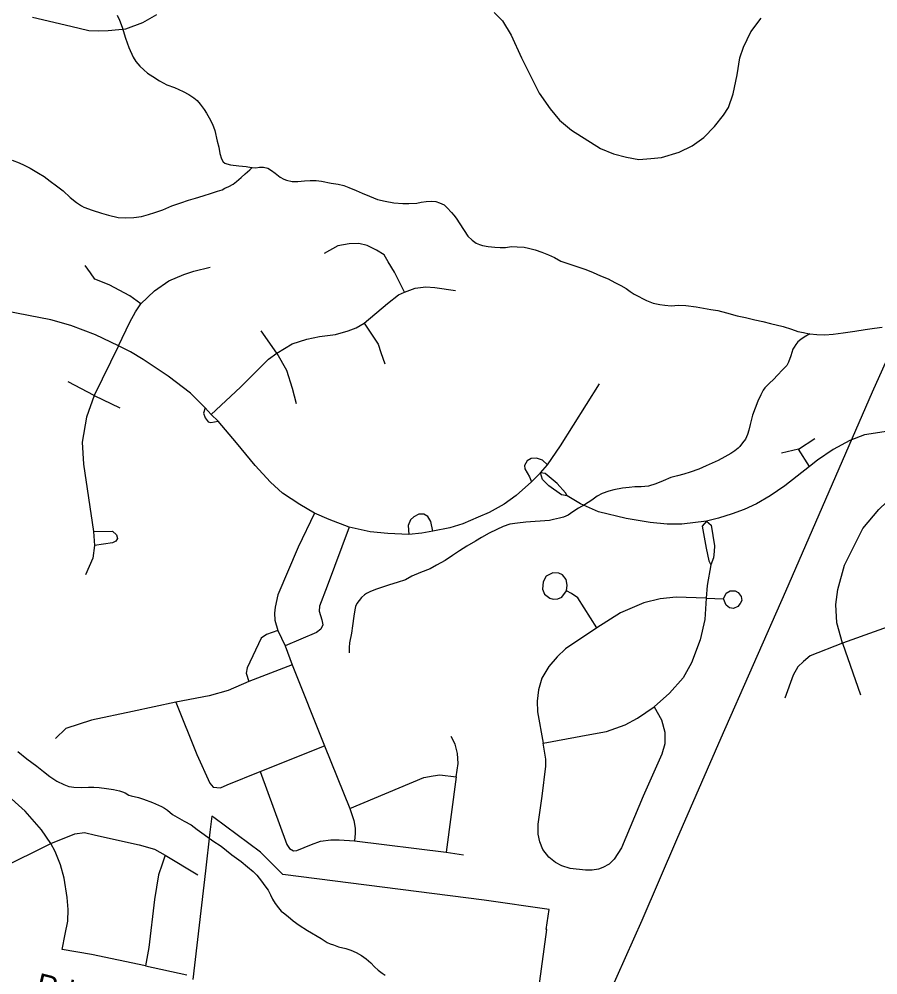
# Model space of a CAD drawing. Extents: x 2220236 to 2384410, y 720751 to 894131.
# Drawn here: x 2357527 to 2361267, y 827382 to 831541 of the extents above; entities that cross this region are included whole.
import ezdxf

# ---------------------------------------------------------------- set-up
doc = ezdxf.new("R2010")
doc.units = 0
for name, color, linetype in [('Exist Boundary Political City Limit New', 7, 'Continuous'), ('Exist Hydrographic Creek Single Shore', 7, 'Continuous'), ('Exist Hydrographic Misc Water Feature', 7, 'Continuous'), ('Exist Road Non-System Type 51', 7, 'Continuous'), ('Exist Road Secondary Type 51 Label', 7, 'Continuous'), ('Exist Utilities Electrical Transmission Line', 7, 'Continuous'), ('Map Preparation Boundary City Limit Buffer Line', 7, 'Continuous')]:
    doc.layers.add(name, color=color, linetype=linetype)

msp = doc.modelspace()

# ---------------------------------------------------------------- linework, layer by layer
at = {"layer": 'Exist Boundary Political City Limit New'}
msp.add_lwpolyline([(2359767, 827151.6), (2359825.5, 827579.6), (2359823.2, 827579.6), (2359835.5, 827667.1), (2359553, 827707.8), (2358676, 827819.3), (2358658.5, 827836.6), (2358579.2, 827915.5), (2358375.8, 828067.1), (2358366, 828072.4), (2358358.2, 828003.9), (2358338.8, 827835.1), (2358284.5, 827362.5)], dxfattribs=at)
at = {"layer": 'Exist Hydrographic Creek Single Shore'}
for points in [[(2357953.9, 831558.9), (2357964.3, 831537), (2357976.4, 831505.7), (2357991.2, 831457.7), (2358005.6, 831418.2), (2358024, 831376.3), (2358036.4, 831356.1), (2358052.6, 831336.5), (2358070.9, 831320.8), (2358087, 831306.7), (2358109.3, 831291.2), (2358139.2, 831273.4), (2358171.4, 831256), (2358203.7, 831244.2), (2358241.9, 831226.7), (2358266.1, 831212.9), (2358288.3, 831199.1), (2358302.5, 831187.5), (2358316, 831171.6), (2358332.7, 831147.7), (2358342.9, 831131.7), (2358355.2, 831111.5), (2358369.5, 831084.2), (2358380.1, 831056.1), (2358390.5, 831010.6), (2358396.8, 830984.6), (2358401.3, 830956.9), (2358409.5, 830932.6), (2358415.6, 830920.3), (2358423.6, 830915.1), (2358431.7, 830911.2), (2358447.9, 830906.9), (2358483.9, 830903.4), (2358515.8, 830899.8), (2358540, 830895.9), (2358542.9, 830895.4)], [(2357497.5, 830928.1), (2357527.6, 830916.2), (2357549.6, 830906.3), (2357575.8, 830892.6), (2357612.1, 830871.1), (2357636.4, 830855.7), (2357662.8, 830836.4), (2357690.8, 830816.2), (2357719, 830794.4)], [(2357719, 830794.4), (2357749.4, 830764.4), (2357777.8, 830743.3), (2357798.8, 830729.4), (2357809.8, 830723.3), (2357846.2, 830710), (2357886.4, 830696.2), (2357916.3, 830688.2), (2357959, 830678.5), (2357990.7, 830675.8), (2358026.7, 830678), (2358060.3, 830682.6), (2358090.5, 830690.4), (2358118.4, 830699.1), (2358154, 830711.1), (2358192, 830728.4), (2358231.8, 830742.2), (2358265.2, 830753.4), (2358295.6, 830762.8), (2358329.4, 830771.7), (2358365.3, 830783.7), (2358391.2, 830792.3), (2358411, 830798.7), (2358423.9, 830805.2), (2358440.9, 830813.1), (2358458.9, 830823), (2358474.5, 830835.1), (2358494.5, 830851.4), (2358512.2, 830867.8), (2358532.2, 830885.7), (2358542.9, 830895.4)], [(2358542.9, 830895.4), (2358558.1, 830894.3), (2358574.1, 830896.6), (2358591.8, 830896.4), (2358610, 830893.2), (2358626.2, 830883), (2358642.4, 830871.5), (2358664.5, 830853.4), (2358679.6, 830845.1), (2358692.6, 830839.8), (2358716.8, 830834.2), (2358740.7, 830834.5), (2358770.5, 830837.4), (2358794.7, 830839), (2358821.6, 830838.5), (2358844.7, 830835.5), (2358886.7, 830828), (2358916.8, 830822.7), (2358941, 830817.1), (2358963, 830809.1), (2358995, 830795.7), (2359021.1, 830783.6), (2359053.5, 830770.2), (2359087.5, 830756.8), (2359121.7, 830749), (2359159.7, 830741.7), (2359197.9, 830738.3), (2359223.9, 830738.4), (2359259.9, 830740.9), (2359277.7, 830744.9), (2359299.6, 830747.4), (2359322.6, 830748.4), (2359341.6, 830747.5), (2359357.9, 830742.3), (2359378, 830732.6), (2359391.6, 830720.7), (2359410.2, 830700.1), (2359420.9, 830687.4), (2359430.6, 830674.7), (2359447, 830650.7), (2359481.4, 830597.3), (2359499.8, 830580), (2359518.1, 830566), (2359532.1, 830560), (2359546.1, 830556.3), (2359570.2, 830552.4), (2359598.9, 830548.6), (2359622.3, 830547.3), (2359646.2, 830547.3), (2359672, 830551.6), (2359696.3, 830551), (2359726.3, 830548.3), (2359746.1, 830544.8), (2359774.3, 830537.1), (2359804.2, 830527.5), (2359832.6, 830515.5), (2359858.7, 830503.5), (2359886.9, 830488.2), (2359920.9, 830476.5), (2359961.1, 830463.3), (2359995.4, 830451.6), (2360027.5, 830438.1), (2360059.6, 830424), (2360092, 830410.6), (2360122.1, 830395.4), (2360148, 830381.7), (2360170.4, 830369.5), (2360188.4, 830356.1), (2360206.6, 830343.7), (2360226.7, 830334), (2360242.8, 830324.9), (2360258.9, 830316.3), (2360289.3, 830305.4), (2360317.1, 830299), (2360339.2, 830296), (2360367.2, 830293.8), (2360399.2, 830296.8), (2360431.1, 830295.5), (2360475.4, 830289.1), (2360539.5, 830277.9), (2360569.6, 830272.6), (2360607.7, 830262.6), (2360653.9, 830249.8), (2360691.3, 830242.1), (2360732.1, 830232.3), (2360766.2, 830224.8), (2360800.3, 830217), (2360854.3, 830203.8), (2360890.6, 830192.2), (2360918.6, 830182.5), (2360942.7, 830176.9), (2360968.6, 830171.4), (2360970.2, 830171.5)], [(2360970.2, 830171.5), (2360946.9, 830156.7), (2360931.2, 830146.9), (2360919.1, 830136.5), (2360909.4, 830124.7), (2360902, 830113.9), (2360897.5, 830104.5), (2360887.8, 830076.2), (2360878.1, 830047.9), (2360870.5, 830033.8), (2360852.5, 830015.7), (2360830.8, 829991.8), (2360813.2, 829973), (2360795.2, 829956.9), (2360775.6, 829937), (2360767.6, 829926.2), (2360757.8, 829906.8), (2360744.2, 829878.3), (2360732.7, 829848.3), (2360721.1, 829818.3), (2360711.6, 829777.8), (2360705.8, 829752), (2360699.9, 829733.7), (2360690.3, 829713.6), (2360678.4, 829697.7), (2360666.6, 829681.5), (2360658.7, 829673.9), (2360644.8, 829662.5), (2360626.8, 829651.3), (2360601.2, 829637.1), (2360571.3, 829620.1), (2360545.5, 829608.6), (2360519.7, 829597.7), (2360487.8, 829583.2), (2360450, 829569.2), (2360422.1, 829560.9), (2360394.2, 829553.8), (2360366.3, 829546.1), (2360332.4, 829531.6), (2360300.4, 829518.8), (2360268.7, 829508.6), (2360236.6, 829506.3), (2360208.7, 829506.2), (2360184.2, 829503.5), (2360154.8, 829499.7), (2360116.7, 829493.2), (2360096.2, 829487.5), (2360067.1, 829476.4), (2360045.3, 829465.7), (2360021.4, 829447.6), (2359989.7, 829427.3), (2359963.7, 829413.1), (2359938.1, 829396.6), (2359918, 829382.7), (2359898.3, 829374.3), (2359880.5, 829370.3), (2359854.5, 829363.7), (2359836.6, 829359.7), (2359734.5, 829352.2), (2359698.5, 829348.1), (2359664.6, 829343.4), (2359634.8, 829333.4), (2359607.4, 829320.8), (2359574.9, 829304.7), (2359541.2, 829285.9), (2359515.6, 829270.1), (2359477.8, 829247.2), (2359445.8, 829227.2), (2359414.2, 829206.8), (2359382.5, 829185.8), (2359345.7, 829164.6), (2359317.1, 829149.7), (2359275.1, 829133.2), (2359237.3, 829116.9), (2359209.4, 829101.6), (2359173.8, 829089.7), (2359139.8, 829079.1), (2359113.8, 829070.8), (2359084.1, 829060.4), (2359058.2, 829050.5), (2359040.2, 829042.2), (2359030.9, 829035.3), (2359018.3, 829024.2), (2359008, 829011.3), (2358998.7, 828997.8), (2358992.6, 828984.5), (2358988.9, 828971.2), (2358985.5, 828943.1), (2358980, 828901.2), (2358974.4, 828868.8), (2358966.9, 828827.5), (2358965.1, 828807.1), (2358965.4, 828783.1)], [(2360970.2, 830171.5), (2361000.8, 830169.4), (2361036.7, 830167.6), (2361072.6, 830170.7), (2361116.7, 830176.8), (2361166.6, 830183.8), (2361212.6, 830190.6), (2361252.5, 830196.1), (2361286.4, 830200.8)]]:
    msp.add_lwpolyline(points, dxfattribs=at)
at = {"layer": 'Exist Hydrographic Misc Water Feature'}
for points in [[(2357522.4, 828354.2), (2357560.8, 828322), (2357605.1, 828290.9), (2357633.6, 828267.5), (2357661.7, 828245.7), (2357692.1, 828225.6), (2357722.2, 828210.4), (2357744.2, 828202.4), (2357755.1, 828200.3), (2357766.4, 828199.1), (2357798.3, 828197.1), (2357830.3, 828199.4), (2357852.7, 828199.3), (2357876.4, 828198), (2357908.4, 828192.7), (2357938.4, 828189), (2357964.6, 828183.6), (2357978.3, 828178.2), (2357988.6, 828173.7), (2358004.8, 828163.9), (2358015.1, 828161), (2358046.9, 828154.1), (2358068.5, 828146.8), (2358107.8, 828132), (2358147.2, 828115.5), (2358161, 828107.9), (2358173.5, 828099.2)], [(2358173.5, 828099.2), (2358195.6, 828079.8), (2358215.8, 828068.1), (2358246.1, 828050.6), (2358276.3, 828034.5), (2358302.6, 828015.2), (2358332.7, 827993.5), (2358370.9, 827966.1), (2358407.4, 827942.4), (2358453.9, 827904.9), (2358494.1, 827875.3), (2358522.3, 827851.9), (2358546.8, 827832.2), (2358562.8, 827816.4), (2358583.3, 827790.4), (2358597.6, 827770.3), (2358611.8, 827751.2), (2358621.8, 827731.2), (2358631.1, 827711.9), (2358642.4, 827693.3), (2358656.7, 827673.6), (2358668.7, 827659.3), (2358678.9, 827651.5), (2358699.2, 827635.9), (2358721.3, 827617.8), (2358747.4, 827598.5), (2358783.8, 827575.4), (2358842.3, 827540), (2358868.6, 827523.7), (2358882.6, 827517.7), (2358896.6, 827512.7), (2358918.6, 827504.4), (2358950.7, 827496.9), (2358972.7, 827489.6), (2358995.1, 827479.6), (2359019, 827465.9), (2359039.2, 827451.9), (2359059.7, 827434), (2359075.8, 827416.6), (2359091.4, 827403.2), (2359109.1, 827389.1), (2359122.2, 827380.8)]]:
    msp.add_lwpolyline(points, dxfattribs=at)
at = {"layer": 'Exist Road Non-System Type 51'}
for p, q in [((2358649.7, 830088.3), (2358581.9, 830184.6)), ((2357959.8, 830119.5), (2357853.6, 829903.5)), ((2357853.6, 829903.5), (2357741.2, 829962.4)), ((2357853.6, 829903.5), (2357966.1, 829850)), ((2358364.5, 829820.5), (2358337.8, 829850)), ((2358394.9, 829791.1), (2358364.5, 829820.5)), ((2360921, 829669.7), (2360992.4, 829716.1)), ((2360921, 829669.7), (2360847.8, 829652.7)), ((2360970.1, 829593.8), (2360921, 829669.7)), ((2359798.7, 829567.1), (2359828.2, 829601)), ((2359798.7, 829567.1), (2359759.5, 829527.8)), ((2357850.9, 829310.9), (2357855.4, 829250.2)), ((2360519.4, 829020.9), (2360594.4, 829019.1)), ((2358653.7, 828880.8), (2358685.4, 828814.7)), ((2358685.4, 828814.7), (2358716.6, 828731.7)), ((2361112.5, 828825.9), (2361192.2, 828601.3)), ((2358716.6, 828731.7), (2358527.4, 828658.5)), ((2358716.6, 828731.7), (2358857.2, 828379.2)), ((2358576.5, 828267.6), (2358857.2, 828379.2)), ((2358857.2, 828379.2), (2358967.9, 828106.1)), ((2359431, 828244.4), (2359387.3, 827916)), ((2358988.4, 827965.1), (2359387.3, 827916)), ((2357446.6, 827845.5), (2357666.2, 827953.5)), ((2358163.7, 827902.6), (2358305.2, 827816.9)), ((2359387.3, 827916), (2359463.2, 827904.4)), ((2358078.1, 827421.6), (2358257.5, 827382.3))]:
    msp.add_line(p, q, dxfattribs=at)
for points in [[(2357586.3, 831549.2), (2357753.2, 831510), (2357831.7, 831492.1), (2357873.7, 831490.3), (2357915.6, 831492.1), (2357991.9, 831499.3), (2358066, 831526), (2358126.7, 831560.8)], [(2359595.7, 831570.7), (2359633.2, 831533.2), (2359670.2, 831470.7), (2359714.9, 831372.5), (2359792.9, 831219), (2359840.2, 831150.3), (2359881.3, 831101.2), (2359933.1, 831057.5), (2360059.3, 830978.9), (2360115.6, 830954.8), (2360171.8, 830940.6), (2360226.2, 830930.8), (2360278, 830935.2), (2360324.4, 830939.7), (2360401.6, 830962.9), (2360457.8, 830989.7), (2360509.6, 831026.2), (2360555.1, 831073.5), (2360595.3, 831122.6), (2360616.7, 831156.5), (2360636.8, 831216.3), (2360654.6, 831299.3), (2360666.2, 831373.4), (2360681.4, 831419.8), (2360713.5, 831485.9), (2360758.6, 831544.8)], [(2359205.3, 830352.4), (2359162.9, 830439.9), (2359134.3, 830484.5), (2359117.3, 830515.8), (2359084.3, 830536.3), (2359043.3, 830555.9), (2359006.7, 830564.8), (2358964.7, 830563.1), (2358916.1, 830554.1), (2358855.4, 830522)], [(2358058, 830301.6), (2358010.2, 830337.3), (2357920.1, 830385.5), (2357856.7, 830409.5), (2357838.9, 830437.2), (2357814.8, 830468.5)], [(2358058, 830301.6), (2358116.4, 830358.7), (2358179.8, 830402.4), (2358244.1, 830429.2), (2358287.8, 830444.4), (2358359.2, 830462.2)], [(2359205.3, 830352.4), (2359251.7, 830370.3), (2359299, 830375.6), (2359338.2, 830373), (2359427.9, 830359.6)], [(2359029.4, 830218.6), (2359132.1, 830303.3), (2359179.4, 830340.8), (2359205.3, 830352.4)], [(2357959.8, 830119.5), (2358008.9, 830223), (2358033.9, 830267.6), (2358058, 830301.6)], [(2357959.8, 830119.5), (2357859.4, 830167.7), (2357753.2, 830208.7), (2357664.9, 830232.8), (2357471.6, 830270.3), (2357352, 830280.1)], [(2358649.7, 830088.3), (2358716.6, 830128.4), (2358780.9, 830148.1), (2358836.2, 830159.7), (2358904.9, 830169.5), (2358960.3, 830184.6), (2358994.6, 830198), (2359029.4, 830218.6)], [(2359029.4, 830218.6), (2359091, 830126.6), (2359102.6, 830090.9), (2359119.6, 830041.9)], [(2358337.8, 829850), (2358274.4, 829913.3), (2358176.2, 829987.4), (2358068.2, 830059.7), (2358012.5, 830092.7), (2357959.8, 830119.5)], [(2358364.5, 829820.5), (2358492.2, 829940.1), (2358613.1, 830061.5), (2358649.7, 830088.3)], [(2358649.7, 830088.3), (2358691.6, 830013.3), (2358716.6, 829934.8), (2358733.6, 829868.7)], [(2359828.2, 829601), (2359884.4, 829684.9), (2360055.3, 829953.5)], [(2357853.6, 829903.5), (2357821.5, 829809.8), (2357802.3, 829700.9), (2357807.6, 829604.5), (2357850.9, 829310.9)], [(2358337.8, 829850), (2358330.6, 829825.9), (2358337.8, 829806.2), (2358350.3, 829789.3), (2358361.9, 829786.6), (2358394.9, 829791.1)], [(2358813.5, 829391.2), (2358750.1, 829429.6), (2358674.7, 829478.7), (2358622.9, 829526), (2358555.1, 829599.2), (2358473.9, 829697.4), (2358394.9, 829791.1)], [(2361498.9, 829720.6), (2361445.3, 829735.7), (2361364.1, 829751.8), (2361294.5, 829744.7), (2361208.8, 829732.2), (2361145.5, 829708.1), (2361072.3, 829668.8), (2361003.6, 829622.4), (2360970.1, 829593.8)], [(2359828.2, 829601), (2359806.8, 829621.5), (2359780.9, 829631.3), (2359757.7, 829628.6), (2359739.8, 829618.8), (2359728.2, 829599.2), (2359730, 829584), (2359739.8, 829567.1), (2359749.7, 829549.2), (2359759.5, 829527.8)], [(2360970.1, 829593.8), (2360862.1, 829510.8), (2360797.9, 829467.1), (2360739, 829431.4), (2360685.4, 829407.3), (2360632.3, 829388.6), (2360573.4, 829368.9), (2360521.6, 829356.4)], [(2359913.9, 829466.2), (2359906.7, 829480.5), (2359870.1, 829520.7), (2359818.4, 829564.4), (2359798.7, 829567.1)], [(2359913.9, 829466.2), (2359889.8, 829470.7), (2359833.6, 829510.8), (2359806.8, 829537.6), (2359798.7, 829567.1)], [(2359759.5, 829527.8), (2359692.5, 829468.9), (2359639.9, 829430.5), (2359574.7, 829393.9), (2359526.5, 829373.4), (2359459.6, 829344.8), (2359403.4, 829327), (2359328.9, 829312.7)], [(2360521.6, 829356.4), (2360413.2, 829343.1), (2360349, 829343.1), (2360275.8, 829350.2), (2360170.5, 829368), (2360050.9, 829397.5), (2359972.8, 829431.4), (2359913.9, 829466.2)], [(2361112.5, 828825.9), (2361089, 828914.7), (2361083.5, 828994.4), (2361092.6, 829059.6), (2361121.6, 829164.7), (2361201.3, 829324.1), (2361271.9, 829407.5), (2361340.8, 829474.5)], [(2361340.8, 829474.5), (2361454.9, 829369.4), (2361511.1, 829298.8), (2361522, 829260.7), (2361522, 829188.3), (2361496.6, 829135.7), (2361402.4, 828996.2), (2361311.8, 828896.6), (2361271.9, 828882.1), (2361112.5, 828825.9)], [(2358813.5, 829391.2), (2358742.1, 829244), (2358653.7, 829036), (2358642.1, 828982.5), (2358639.4, 828955.7), (2358641.2, 828926.3), (2358653.7, 828880.8)], [(2358965.2, 829330.6), (2358877.3, 829364.5), (2358813.5, 829391.2)], [(2359328.9, 829312.7), (2359319.9, 829355.5), (2359307.4, 829377), (2359289.6, 829386.8), (2359268.2, 829386.8), (2359245.9, 829375.2), (2359231.6, 829362.7), (2359221.8, 829337.7), (2359225.3, 829298.4)], [(2360521.6, 829356.4), (2360502, 829335), (2360519, 829239.5), (2360531.5, 829183.3), (2360539.5, 829167.2)], [(2360521.6, 829356.4), (2360541.3, 829339.5), (2360555.6, 829249.3), (2360553.8, 829224.4), (2360551.1, 829197.6), (2360539.5, 829167.2)], [(2357850.9, 829310.9), (2357933.9, 829312.7), (2357950.9, 829296.6), (2357955.4, 829281.5), (2357949.1, 829269), (2357933.9, 829261.8), (2357855.4, 829250.2)], [(2358965.2, 829330.6), (2358868.8, 829073.5), (2358836.2, 828986.1), (2358833.5, 828964.6), (2358846, 828927.2), (2358850.5, 828904.8), (2358840.7, 828886.1), (2358822.8, 828872.7), (2358685.4, 828814.7)], [(2359225.3, 829298.4), (2359132.5, 829302.9), (2359056.7, 829310), (2358965.2, 829330.6)], [(2359328.9, 829312.7), (2359280.7, 829303.8), (2359225.3, 829298.4)], [(2357855.4, 829250.2), (2357848.3, 829194.9), (2357816.1, 829122.6)], [(2360539.5, 829167.2), (2360524.3, 829077.1), (2360519.4, 829020.9)], [(2360043.3, 828892.4), (2359960.3, 829022.7), (2359933.5, 829041.4), (2359911.2, 829053.9)], [(2360519.4, 829020.9), (2360388.2, 829025.3), (2360319.5, 829018.2), (2360248.1, 829001.2), (2360146.8, 828957.5), (2360043.3, 828892.4)], [(2360519.4, 829020.9), (2360513.2, 828928.9), (2360493.5, 828840.6), (2360455.6, 828739.7), (2360419, 828674.6), (2360359.2, 828607.7), (2360293.2, 828548.8)], [(2358653.7, 828880.8), (2358604.2, 828862.9), (2358581.9, 828847.7), (2358520.3, 828718.3), (2358515.8, 828695.1), (2358527.4, 828658.5)], [(2360043.3, 828892.4), (2359906.7, 828800.4), (2359870.1, 828766.5), (2359833.6, 828724.6), (2359804.1, 828672.8), (2359788.9, 828621.9), (2359783.6, 828572.9), (2359784.5, 828526.4), (2359809, 828389.9)], [(2361112.5, 828825.9), (2360973, 828769.8), (2360944, 828746.2), (2360918.7, 828722.7), (2360898.7, 828686.4), (2360862.5, 828586.8)], [(2358527.4, 828658.5), (2358437.3, 828620.2), (2358355.2, 828596.9), (2358209.3, 828568.4)], [(2358209.3, 828568.4), (2358020.9, 828528.2), (2357842.5, 828489.9), (2357731.3, 828454.2), (2357685.8, 828410.4)], [(2358209.3, 828568.4), (2358301.2, 828340.8), (2358357.9, 828216.8), (2358372.1, 828198.9), (2358404.3, 828196.2), (2358433.7, 828208.7), (2358576.5, 828267.6)], [(2360293.2, 828548.8), (2360324.9, 828491.6), (2360340, 828438.1), (2360340, 828388.1), (2360325.7, 828342.6), (2360244.5, 828160.5), (2360150.4, 827934.7), (2360118.2, 827885.7), (2360096.8, 827864.2), (2360069.2, 827849.1), (2360050.4, 827842.8), (2360022.8, 827837.5), (2359993.3, 827837.5), (2359927.3, 827844.6), (2359890.7, 827856.2), (2359863.9, 827871.4), (2359834.4, 827893.7), (2359808.6, 827927.6), (2359795.6, 827960.6), (2359787.6, 827994.5), (2359787.6, 828038.3), (2359805.4, 828159.6), (2359820.6, 828290.8), (2359820.6, 828320.3), (2359809, 828389.9)], [(2359809, 828389.9), (2360013.4, 828428.3), (2360085.2, 828441.7), (2360166.4, 828470.2), (2360220, 828499.7), (2360293.2, 828548.8)], [(2359431, 828244.4), (2359439.1, 828301.5), (2359436.4, 828345.3), (2359426.6, 828385.4), (2359409.6, 828419.3)], [(2357666.2, 827953.5), (2357624.7, 828013.3), (2357554.2, 828094.5), (2357465.8, 828174.8), (2357312.8, 828317.6), (2357263.7, 828332.8), (2357232.5, 828334.6)], [(2358576.5, 828267.6), (2358693.9, 827949), (2358705.5, 827932.1), (2358722.4, 827922.2), (2358737.6, 827924), (2358801, 827949), (2358840.2, 827963.3), (2358884.9, 827970.4), (2358921.4, 827970.4), (2358988.4, 827965.1)], [(2358967.9, 828106.1), (2359290.5, 828241.7), (2359330.6, 828248.9), (2359360.1, 828253.3), (2359431, 828244.4)], [(2358967.9, 828106.1), (2358984.8, 828054.3), (2358990.2, 828020.4), (2358990.2, 827998.1), (2358988.4, 827965.1)], [(2357666.2, 827953.5), (2357769.7, 827996.3), (2357811.7, 828001.7), (2357860.8, 827990.1), (2358050, 827948.1), (2358117.3, 827929.4), (2358163.7, 827902.6)], [(2357714.8, 827492.1), (2357727.3, 827559), (2357738.9, 827615.2), (2357741.6, 827667), (2357737.1, 827718.8), (2357723.3, 827802.7), (2357707.2, 827861.6), (2357684.9, 827918.7), (2357666.2, 827953.5)], [(2358163.7, 827902.6), (2358150.8, 827864.2), (2358133.8, 827817.8), (2358116.9, 827709.8), (2358091.9, 827501), (2358078.1, 827421.6)], [(2358078.1, 827421.6), (2357842.5, 827470.7), (2357714.8, 827492.1)]]:
    msp.add_lwpolyline(points, dxfattribs=at)
for points in [[(2359911.2, 829053.9), (2359913.9, 829078), (2359909.4, 829103), (2359894.2, 829122.6), (2359877.3, 829129.8), (2359851, 829131.5), (2359822.4, 829117.3), (2359809.9, 829092.3), (2359807.2, 829060.1), (2359816.1, 829038.7), (2359838.5, 829021.8), (2359853.6, 829016.4), (2359873.3, 829018.2), (2359890.2, 829025.3)], [(2360594.4, 829019.1), (2360606, 829043.2), (2360623.8, 829053.9), (2360645.2, 829053.9), (2360659.5, 829046.8), (2360672, 829028.9), (2360674.7, 829011.9), (2360667.6, 828997.7), (2360657.7, 828985.2), (2360638.1, 828977.1), (2360621.2, 828979.8), (2360606, 828991.4)]]:
    msp.add_lwpolyline(points, close=True, dxfattribs=at)
at = {"layer": 'Exist Utilities Electrical Transmission Line'}
msp.add_lwpolyline([(2365763.5, 840233.1), (2365387.9, 839373), (2365175.7, 838884.5), (2364938.2, 838357.8), (2364607, 837628.1), (2364180.7, 836673.2), (2363958.7, 836166.7), (2363737, 835648.3), (2363507.5, 835115.6), (2363260.7, 834528.9), (2363046.8, 834030.5), (2362542.8, 832870.8), (2362323.1, 832356.4), (2362132.5, 831914.2), (2361865.6, 831321.2), (2361676.6, 830902.9), (2361499.7, 830489.1), (2361242.7, 829918.1), (2360865.2, 829049.9), (2360582.9, 828412.7), (2360390.3, 827970.4), (2360238.6, 827618.8), (2360057.6, 827212.7)], dxfattribs=at)
at = {"layer": 'Map Preparation Boundary City Limit Buffer Line'}
msp.add_lwpolyline([(2359767, 827151.6), (2359825.5, 827579.6), (2359823.2, 827579.6), (2359835.5, 827667.1), (2359553, 827707.8), (2358676, 827819.3), (2358658.5, 827836.6), (2358579.2, 827915.5), (2358375.8, 828067.1), (2358366, 828072.4), (2358358.2, 828003.9), (2358338.8, 827835.1), (2358284.5, 827362.5)], dxfattribs=at)

# ---------------------------------------------------------------- texts
at = {"layer": 'Exist Road Secondary Type 51 Label'}
msp.add_text('Rd.', height=95, rotation=346.2787, dxfattribs=at).set_placement((2357594.1, 827299))

doc.saveas('drawing.dxf')
